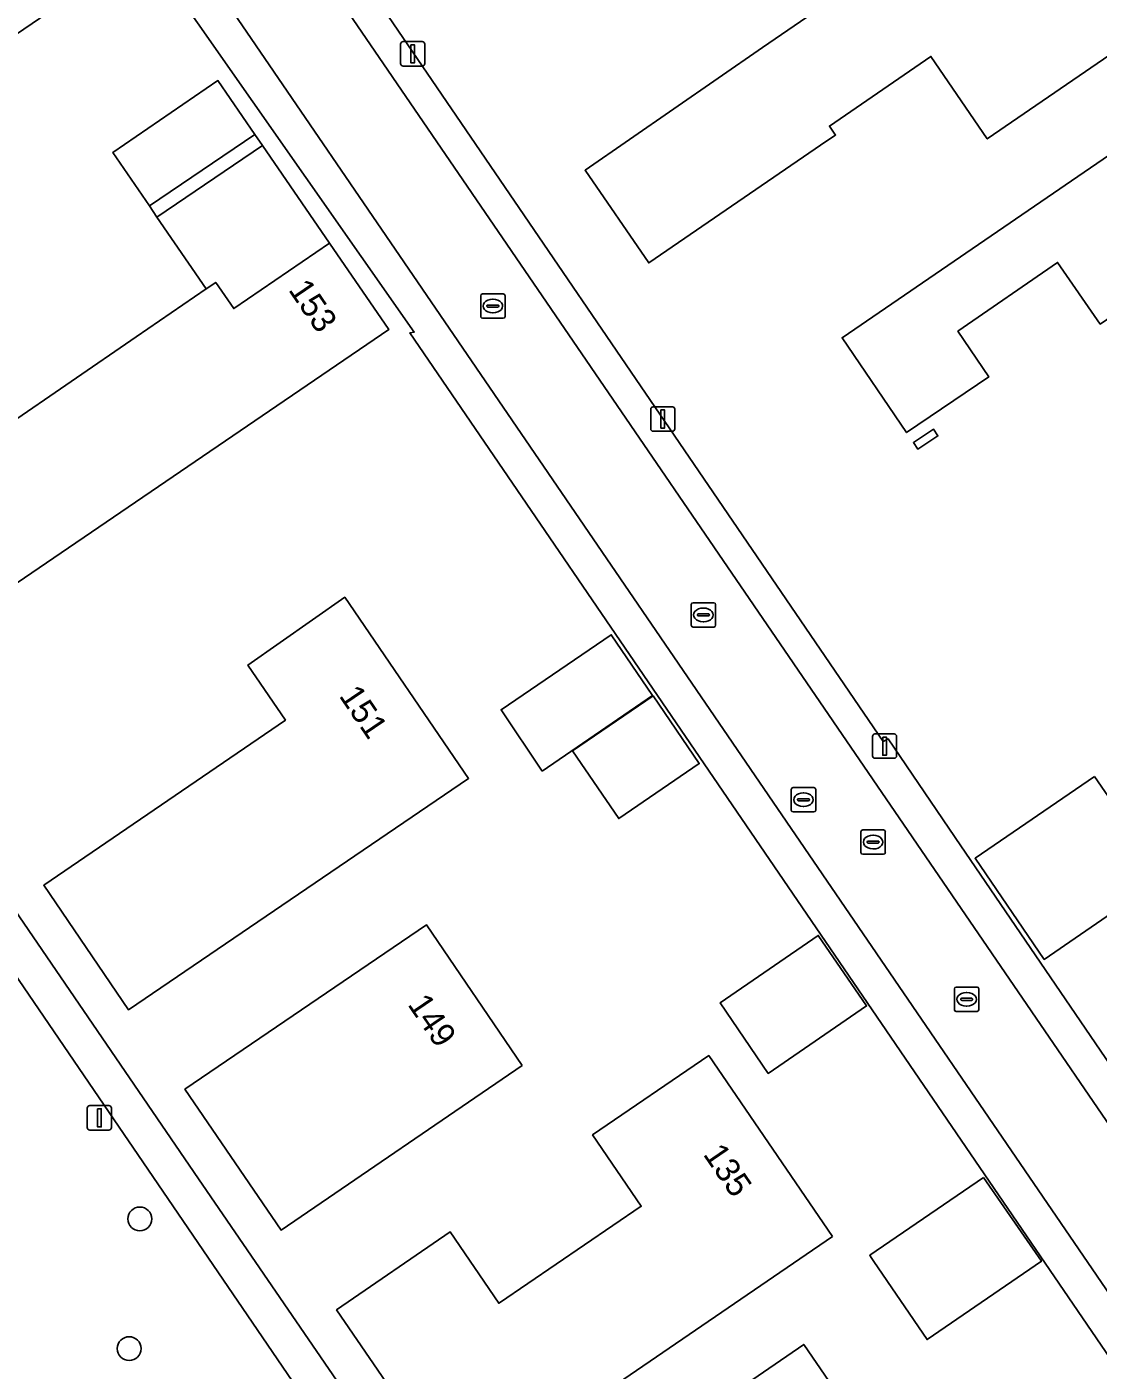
# Model space of a CAD drawing. Extents: x 155275 to 156265, y 382654 to 383635.
# Drawn here: x 155684.7 to 155728.7, y 383396.1 to 383451.3 of the extents above; entities that cross this region are included whole.
import ezdxf

# ---------------------------------------------------------------- set-up
doc = ezdxf.new("R2010")
doc.units = 0
for name, color, linetype in [('IMGEO_Boom', 7, 'Continuous'), ('IMGEO_Erf', 7, 'Continuous'), ('IMGEO_Groenvoorziening', 7, 'Continuous'), ('IMGEO_Kolk', 7, 'Continuous'), ('IMGEO_Lichtmast', 7, 'Continuous'), ('IMGEO_Muur', 7, 'Continuous'), ('IMGEO_Pand', 7, 'Continuous'), ('IMGEO_Pand_nummerreeks', 7, 'Continuous'), ('IMGEO_Pand_overbouw', 7, 'Continuous'), ('IMGEO_Rijbaan_lokaal_open', 7, 'Continuous'), ('IMGEO_Rioolput', 7, 'Continuous'), ('IMGEO_Voetpad_open', 7, 'Continuous')]:
    doc.layers.add(name, color=color, linetype=linetype)

msp = doc.modelspace()

# ---------------------------------------------------------------- linework, layer by layer
at = {"layer": 'IMGEO_Boom'}
for centre in [(155689.376, 383402.348), (155688.939, 383397.026)]:
    msp.add_circle(centre, 0.489, dxfattribs=at)
at = {"layer": 'IMGEO_Erf'}
for points in [[(155734.512, 383465.559), (155725.215, 383479.049), (155698.054, 383460.537), (155694.998, 383458.429), (155719.873, 383421.949), (155720.07, 383422.058), (155723.062, 383417.667), (155735.929, 383398.789), (155735.874, 383398.763), (155746.045, 383383.83), (155750.929, 383387.164), (155776.093, 383404.417), (155774.449, 383406.803)], [(155717.664, 383447.195), (155717.921, 383446.826), (155717.566, 383446.593), (155710.254, 383441.58), (155707.639, 383445.383), (155714.926, 383450.427), (155730.979, 383461.428), (155735.677, 383454.594), (155724.14, 383446.672), (155721.829, 383450.056)], [(155689.573, 383454.56), (155686.888, 383452.74), (155667.515, 383439.536), (155668.209, 383438.49), (155691.786, 383403.993), (155718.509, 383364.995), (155740.511, 383380.044), (155700.458, 383438.718), (155700.636, 383438.742)], [(155722.936, 383438.776), (155724.205, 383436.907), (155720.834, 383434.617), (155718.183, 383438.511), (155730.16, 383446.702), (155731.18, 383445.23), (155736.178, 383448.644), (155736.898, 383447.615), (155737.975, 383448.351), (155740.025, 383445.301), (155741.4, 383446.273), (155743.94, 383442.56), (155738.98, 383439.161), (155738.142, 383440.387), (155733.61, 383437.28), (155731.24, 383440.754), (155728.776, 383439.074), (155727.025, 383441.605)], [(155690.079, 383443.462), (155689.765, 383443.919), (155694.095, 383446.848), (155694.403, 383446.4)], [(155679.736, 383425.316), (155672.745, 383435.523), (155677.369, 383438.682), (155681.21, 383433.051), (155689.226, 383438.545), (155692.1, 383440.515), (155692.487, 383440.78), (155693.23, 383439.71), (155697.156, 383442.397), (155699.592, 383438.854)], [(155721.289, 383433.94), (155721.11, 383434.212), (155721.94, 383434.758), (155722.119, 383434.486)], [(155688.912, 383410.928), (155685.435, 383416.043), (155695.35, 383422.822), (155693.811, 383425.078), (155697.78, 383427.86), (155702.862, 383420.429)], [(155705.886, 383420.729), (155704.198, 383423.246), (155708.718, 383426.323), (155710.408, 383423.826)], [(155709.021, 383418.781), (155707.121, 383421.565), (155710.433, 383423.822), (155712.325, 383421.037)], [(155728.542, 383420.504), (155731.379, 383416.369), (155726.482, 383412.999), (155723.644, 383417.149)], [(155705.066, 383408.643), (155695.167, 383401.89), (155691.222, 383407.672), (155701.133, 383414.424)], [(155713.177, 383411.212), (155717.21, 383413.984), (155719.193, 383411.088), (155715.153, 383408.323)], [(155717.794, 383401.632), (155702.536, 383391.189), (155697.446, 383398.616), (155702.113, 383401.815), (155704.103, 383398.888), (155704.128, 383398.905), (155709.947, 383402.867), (155707.947, 383405.797), (155712.715, 383409.053)], [(155723.99, 383404.045), (155726.361, 383400.612), (155721.673, 383397.397), (155719.492, 383400.604), (155719.381, 383400.767), (155719.32, 383400.857)], [(155716.611, 383397.2), (155720.092, 383392.117), (155713.193, 383387.397), (155715.911, 383383.397), (155710.394, 383379.624), (155710.149, 383379.978), (155710.669, 383380.333), (155708.183, 383383.97), (155705.636, 383387.696), (155708.569, 383389.69), (155707.643, 383391.043)]]:
    msp.add_lwpolyline(points, close=True, dxfattribs=at)
at = {"layer": 'IMGEO_Groenvoorziening'}
msp.add_lwpolyline([(155671.715, 383413.396), (155689.641, 383387.16), (155697.682, 383392.701), (155680.127, 383418.418), (155674.678, 383414.539), (155674.299, 383415.086)], close=True, dxfattribs=at)
at = {"layer": 'IMGEO_Kolk'}
for p, q in [((155703.358, 383439.386), (155703.358, 383440.238)), ((155703.433, 383440.312), (155704.285, 383440.312)), ((155703.846, 383440.092), (155703.871, 383440.092)), ((155704.359, 383440.238), (155704.359, 383439.386)), ((155703.617, 383439.806), (155703.617, 383439.818)), ((155704.055, 383439.769), (155703.657, 383439.769)), ((155703.66, 383439.855), (155704.058, 383439.855)), ((155703.869, 383439.532), (155703.844, 383439.532)), ((155704.101, 383439.818), (155704.101, 383439.806)), ((155704.285, 383439.312), (155703.433, 383439.312)), ((155711.996, 383426.712), (155711.996, 383427.564)), ((155712.071, 383427.638), (155712.923, 383427.638)), ((155712.484, 383427.418), (155712.509, 383427.418)), ((155712.997, 383427.564), (155712.997, 383426.712)), ((155712.255, 383427.132), (155712.255, 383427.144)), ((155712.693, 383427.095), (155712.295, 383427.095)), ((155712.298, 383427.181), (155712.696, 383427.181)), ((155712.507, 383426.858), (155712.482, 383426.858)), ((155712.739, 383427.144), (155712.739, 383427.132)), ((155712.923, 383426.638), (155712.071, 383426.638)), ((155722.794, 383410.937), (155722.794, 383411.789)), ((155722.869, 383411.863), (155723.721, 383411.863)), ((155723.795, 383411.789), (155723.795, 383410.937)), ((155723.053, 383411.357), (155723.053, 383411.369)), ((155723.491, 383411.32), (155723.093, 383411.32)), ((155723.096, 383411.406), (155723.494, 383411.406)), ((155723.282, 383411.643), (155723.307, 383411.643)), ((155723.537, 383411.369), (155723.537, 383411.357)), ((155723.721, 383410.863), (155722.869, 383410.863)), ((155723.305, 383411.083), (155723.28, 383411.083))]:
    msp.add_line(p, q, dxfattribs=at)
for points in [[(155703.358, 383439.386), (155703.358, 383440.238)], [(155703.433, 383440.312), (155704.285, 383440.312)], [(155704.359, 383440.238), (155704.359, 383439.386)], [(155704.285, 383439.312), (155703.433, 383439.312)], [(155711.996, 383426.712), (155711.996, 383427.564)], [(155712.071, 383427.638), (155712.923, 383427.638)], [(155712.997, 383427.564), (155712.997, 383426.712)], [(155712.923, 383426.638), (155712.071, 383426.638)], [(155722.794, 383410.937), (155722.794, 383411.789)], [(155722.869, 383411.863), (155723.721, 383411.863)], [(155723.795, 383411.789), (155723.795, 383410.937)], [(155723.721, 383410.863), (155722.869, 383410.863)]]:
    msp.add_lwpolyline(points, dxfattribs=at)
for centre, radius, start, end in [((155703.435, 383440.236), 0.0765, 91.552, 178.448), ((155703.435, 383440.236), 0.0765, 91.552, 178.448), ((155704.283, 383440.236), 0.0765, 1.552, 88.448), ((155704.283, 383440.236), 0.0765, 1.552, 88.448), ((155703.435, 383439.388), 0.0765, 181.552, 268.448), ((155703.435, 383439.388), 0.0765, 181.552, 268.448), ((155703.657, 383439.815), 0.0403, 85.8775, 175.7526), ((155703.654, 383439.805), 0.0366, 178.938, 274.7102), ((155704.058, 383439.812), 0.043, 264.8664, 352.4533), ((155704.062, 383439.817), 0.0386, 1.7309, 96.639), ((155704.283, 383439.388), 0.0765, 271.552, 358.448), ((155704.283, 383439.388), 0.0765, 271.552, 358.448), ((155712.073, 383427.562), 0.0765, 91.552, 178.448), ((155712.073, 383427.562), 0.0765, 91.552, 178.448), ((155712.921, 383427.562), 0.0765, 1.552, 88.448), ((155712.921, 383427.562), 0.0765, 1.552, 88.448), ((155712.073, 383426.714), 0.0765, 181.552, 268.448), ((155712.073, 383426.714), 0.0765, 181.552, 268.448), ((155712.295, 383427.141), 0.0403, 85.8775, 175.7526), ((155712.292, 383427.131), 0.0366, 178.938, 274.7102), ((155712.696, 383427.138), 0.043, 264.8664, 352.4533), ((155712.7, 383427.143), 0.0386, 1.7309, 96.639), ((155712.921, 383426.714), 0.0765, 271.552, 358.448), ((155712.921, 383426.714), 0.0765, 271.552, 358.448), ((155722.871, 383411.787), 0.0765, 91.552, 178.448), ((155722.871, 383411.787), 0.0765, 91.552, 178.448), ((155723.719, 383411.787), 0.0765, 1.552, 88.448), ((155723.719, 383411.787), 0.0765, 1.552, 88.448), ((155723.093, 383411.366), 0.0403, 85.8775, 175.7526), ((155723.09, 383411.356), 0.0366, 178.938, 274.7102), ((155723.494, 383411.363), 0.043, 264.8664, 352.4533), ((155723.498, 383411.368), 0.0386, 1.7309, 96.639), ((155722.871, 383410.939), 0.0765, 181.552, 268.448), ((155722.871, 383410.939), 0.0765, 181.552, 268.448), ((155723.719, 383410.939), 0.0765, 271.552, 358.448), ((155723.719, 383410.939), 0.0765, 271.552, 358.448)]:
    msp.add_arc(centre, radius, start, end, dxfattribs=at)
for centre, major_axis, ratio, start_param, end_param in [((155703.845, 383439.812), (-0.387, 0.002), 0.722429, 4.712389, 7.853982), ((155703.87, 383439.812), (-0.39, 0.002), 0.717154, 1.570796, 4.712389), ((155712.483, 383427.138), (-0.387, 0.002), 0.722429, 4.712389, 7.853982), ((155712.508, 383427.138), (-0.39, 0.002), 0.717154, 1.570796, 4.712389), ((155723.281, 383411.363), (-0.387, 0.002), 0.722429, 4.712389, 7.853982), ((155723.306, 383411.363), (-0.39, 0.002), 0.717154, 1.570796, 4.712389)]:
    msp.add_ellipse(centre, major_axis=major_axis, ratio=ratio, start_param=start_param, end_param=end_param, dxfattribs=at)
at = {"layer": 'IMGEO_Lichtmast'}
for p, q in [((155700.073, 383449.763), (155700.073, 383450.563)), ((155700.073, 383450.563), (155700.073, 383449.763)), ((155700.173, 383450.663), (155700.963, 383450.663)), ((155700.963, 383450.663), (155700.173, 383450.663)), ((155701.063, 383450.563), (155701.063, 383449.763)), ((155701.063, 383449.763), (155701.063, 383450.563)), ((155700.963, 383449.663), (155700.173, 383449.663)), ((155700.173, 383449.663), (155700.963, 383449.663)), ((155710.334, 383434.777), (155710.334, 383435.577)), ((155710.334, 383435.577), (155710.334, 383434.777)), ((155710.434, 383435.677), (155711.224, 383435.677)), ((155711.224, 383435.677), (155710.434, 383435.677)), ((155711.324, 383435.577), (155711.324, 383434.777)), ((155711.324, 383434.777), (155711.324, 383435.577)), ((155711.224, 383434.677), (155710.434, 383434.677)), ((155710.434, 383434.677), (155711.224, 383434.677)), ((155719.533, 383422.252), (155720.323, 383422.252)), ((155720.323, 383422.252), (155719.533, 383422.252)), ((155719.433, 383421.352), (155719.433, 383422.152)), ((155719.433, 383422.152), (155719.433, 383421.352)), ((155720.423, 383422.152), (155720.423, 383421.352)), ((155720.423, 383421.352), (155720.423, 383422.152)), ((155720.323, 383421.252), (155719.533, 383421.252)), ((155719.533, 383421.252), (155720.323, 383421.252)), ((155687.219, 383406.098), (155687.219, 383406.898)), ((155687.219, 383406.898), (155687.219, 383406.098)), ((155687.319, 383406.998), (155688.109, 383406.998)), ((155688.109, 383406.998), (155687.319, 383406.998)), ((155688.209, 383406.898), (155688.209, 383406.098)), ((155688.209, 383406.098), (155688.209, 383406.898)), ((155688.109, 383405.998), (155687.319, 383405.998)), ((155687.319, 383405.998), (155688.109, 383405.998))]:
    msp.add_line(p, q, dxfattribs=at)
for points in [[(155700.493, 383450.538), (155700.643, 383450.538), (155700.643, 383449.788), (155700.493, 383449.788), (155700.493, 383450.538)], [(155710.754, 383435.552), (155710.904, 383435.552), (155710.904, 383434.802), (155710.754, 383434.802), (155710.754, 383435.552)], [(155719.853, 383422.127), (155720.003, 383422.127), (155720.003, 383421.377), (155719.853, 383421.377), (155719.853, 383422.127)], [(155687.639, 383406.873), (155687.789, 383406.873), (155687.789, 383406.123), (155687.639, 383406.123), (155687.639, 383406.873)]]:
    msp.add_lwpolyline(points, dxfattribs=at)
for centre, start, end in [((155700.173, 383450.563), 90, 180), ((155700.173, 383450.563), 90, 180), ((155700.963, 383450.563), 0, 90), ((155700.963, 383450.563), 360, 90), ((155700.173, 383449.763), 180, 270), ((155700.173, 383449.763), 180, 270), ((155700.963, 383449.763), 270, 0), ((155700.963, 383449.763), 270, 0), ((155710.434, 383435.577), 90, 180), ((155710.434, 383435.577), 90, 180), ((155711.224, 383435.577), 0, 90), ((155711.224, 383435.577), 360, 90), ((155710.434, 383434.777), 180, 270), ((155710.434, 383434.777), 180, 270), ((155711.224, 383434.777), 270, 0), ((155711.224, 383434.777), 270, 0), ((155719.533, 383422.152), 90, 180), ((155719.533, 383422.152), 90, 180), ((155720.323, 383422.152), 0, 90), ((155720.323, 383422.152), 360, 90), ((155719.533, 383421.352), 180, 270), ((155719.533, 383421.352), 180, 270), ((155720.323, 383421.352), 270, 0), ((155720.323, 383421.352), 270, 0), ((155687.319, 383406.898), 90, 180), ((155687.319, 383406.898), 90, 180), ((155688.109, 383406.898), 0, 90), ((155688.109, 383406.898), 360, 90), ((155687.319, 383406.098), 180, 270), ((155687.319, 383406.098), 180, 270), ((155688.109, 383406.098), 270, 0), ((155688.109, 383406.098), 270, 0)]:
    msp.add_arc(centre, 0.1, start, end, dxfattribs=at)
at = {"layer": 'IMGEO_Muur'}
msp.add_lwpolyline([(155694.403, 383446.4), (155694.095, 383446.848), (155689.765, 383443.919), (155690.079, 383443.462)], close=True, dxfattribs=at)
at = {"layer": 'IMGEO_Pand'}
for points in [[(155717.566, 383446.593), (155717.921, 383446.826), (155717.664, 383447.195), (155721.829, 383450.056), (155724.14, 383446.672), (155735.677, 383454.594), (155730.979, 383461.428), (155714.926, 383450.427), (155707.639, 383445.383), (155710.254, 383441.58)], [(155741.4, 383446.273), (155740.025, 383445.301), (155737.975, 383448.351), (155736.898, 383447.615), (155736.178, 383448.644), (155731.18, 383445.23), (155730.16, 383446.702), (155718.183, 383438.511), (155720.834, 383434.617), (155724.205, 383436.907), (155722.936, 383438.776), (155727.025, 383441.605), (155728.776, 383439.074), (155731.24, 383440.754), (155733.61, 383437.28), (155738.142, 383440.387), (155738.98, 383439.161), (155743.94, 383442.56)], [(155697.156, 383442.397), (155693.23, 383439.71), (155692.487, 383440.78), (155692.1, 383440.515), (155689.226, 383438.545), (155681.21, 383433.051), (155677.369, 383438.682), (155672.745, 383435.523), (155679.736, 383425.316), (155699.592, 383438.854)], [(155721.94, 383434.758), (155721.11, 383434.212), (155721.289, 383433.94), (155722.119, 383434.486)], [(155697.78, 383427.86), (155693.811, 383425.078), (155695.35, 383422.822), (155685.435, 383416.043), (155688.912, 383410.928), (155702.862, 383420.429)], [(155705.886, 383420.729), (155710.408, 383423.826), (155708.718, 383426.323), (155704.198, 383423.246)], [(155710.433, 383423.822), (155707.121, 383421.565), (155709.021, 383418.781), (155712.325, 383421.037)], [(155728.542, 383420.504), (155723.644, 383417.149), (155726.482, 383412.999), (155731.379, 383416.369)], [(155705.066, 383408.643), (155701.133, 383414.424), (155691.222, 383407.672), (155695.167, 383401.89)], [(155719.193, 383411.088), (155717.21, 383413.984), (155713.177, 383411.212), (155715.153, 383408.323)], [(155717.794, 383401.632), (155712.715, 383409.053), (155707.947, 383405.797), (155709.947, 383402.867), (155704.128, 383398.905), (155704.103, 383398.888), (155702.113, 383401.815), (155697.446, 383398.616), (155702.536, 383391.189)], [(155723.99, 383404.045), (155719.32, 383400.857), (155719.381, 383400.767), (155719.492, 383400.604), (155721.673, 383397.397), (155726.361, 383400.612)], [(155707.643, 383391.043), (155708.569, 383389.69), (155705.636, 383387.696), (155708.183, 383383.97), (155710.669, 383380.333), (155710.149, 383379.978), (155710.394, 383379.624), (155715.911, 383383.397), (155713.193, 383387.397), (155720.092, 383392.117), (155716.611, 383397.2)]]:
    msp.add_lwpolyline(points, close=True, dxfattribs=at)
at = {"layer": 'IMGEO_Pand_overbouw'}
msp.add_lwpolyline([(155694.403, 383446.4), (155694.095, 383446.848), (155692.579, 383449.065), (155688.271, 383446.119), (155689.765, 383443.919), (155690.079, 383443.462), (155692.1, 383440.515), (155692.487, 383440.78), (155693.23, 383439.71), (155697.156, 383442.397)], close=True, dxfattribs=at)
at = {"layer": 'IMGEO_Rijbaan_lokaal_open'}
for points in [[(155746.215, 383381.223), (155744.93, 383383.103), (155693.961, 383457.69)], [(155689.529, 383457.271), (155690.812, 383455.393), (155741.737, 383380.843), (155743, 383378.994)]]:
    msp.add_lwpolyline(points, dxfattribs=at)
at = {"layer": 'IMGEO_Rioolput'}
for p, q in [((155716.176, 383420.053), (155717.028, 383420.053)), ((155716.101, 383419.127), (155716.101, 383419.979)), ((155716.36, 383419.547), (155716.36, 383419.559)), ((155716.798, 383419.51), (155716.4, 383419.51)), ((155716.403, 383419.596), (155716.801, 383419.596)), ((155716.589, 383419.833), (155716.614, 383419.833)), ((155716.844, 383419.559), (155716.844, 383419.547)), ((155717.102, 383419.979), (155717.102, 383419.127)), ((155717.028, 383419.053), (155716.176, 383419.053)), ((155716.612, 383419.273), (155716.587, 383419.273)), ((155718.958, 383417.388), (155718.958, 383418.24)), ((155719.033, 383418.314), (155719.885, 383418.314)), ((155719.26, 383417.857), (155719.658, 383417.857)), ((155719.446, 383418.094), (155719.471, 383418.094)), ((155719.959, 383418.24), (155719.959, 383417.388)), ((155719.885, 383417.314), (155719.033, 383417.314)), ((155719.217, 383417.808), (155719.217, 383417.82)), ((155719.655, 383417.771), (155719.257, 383417.771)), ((155719.469, 383417.534), (155719.444, 383417.534)), ((155719.701, 383417.82), (155719.701, 383417.808))]:
    msp.add_line(p, q, dxfattribs=at)
for points in [[(155716.176, 383420.053), (155717.028, 383420.053)], [(155716.101, 383419.127), (155716.101, 383419.979)], [(155717.102, 383419.979), (155717.102, 383419.127)], [(155717.028, 383419.053), (155716.176, 383419.053)], [(155718.958, 383417.388), (155718.958, 383418.24)], [(155719.033, 383418.314), (155719.885, 383418.314)], [(155719.959, 383418.24), (155719.959, 383417.388)], [(155719.885, 383417.314), (155719.033, 383417.314)]]:
    msp.add_lwpolyline(points, dxfattribs=at)
for centre, radius, start, end in [((155716.178, 383419.977), 0.0765, 91.552, 178.448), ((155716.178, 383419.977), 0.0765, 91.552, 178.448), ((155717.026, 383419.977), 0.0765, 1.552, 88.448), ((155717.026, 383419.977), 0.0765, 1.552, 88.448), ((155716.4, 383419.556), 0.0403, 85.8775, 175.7526), ((155716.397, 383419.546), 0.0366, 178.938, 274.7102), ((155716.801, 383419.553), 0.043, 264.8664, 352.4533), ((155716.805, 383419.558), 0.0386, 1.7309, 96.639), ((155716.178, 383419.129), 0.0765, 181.552, 268.448), ((155716.178, 383419.129), 0.0765, 181.552, 268.448), ((155717.026, 383419.129), 0.0765, 271.552, 358.448), ((155717.026, 383419.129), 0.0765, 271.552, 358.448), ((155719.035, 383418.238), 0.0765, 91.552, 178.448), ((155719.035, 383418.238), 0.0765, 91.552, 178.448), ((155719.257, 383417.817), 0.0403, 85.8775, 175.7526), ((155719.662, 383417.819), 0.0386, 1.7309, 96.639), ((155719.883, 383418.238), 0.0765, 1.552, 88.448), ((155719.883, 383418.238), 0.0765, 1.552, 88.448), ((155719.035, 383417.39), 0.0765, 181.552, 268.448), ((155719.035, 383417.39), 0.0765, 181.552, 268.448), ((155719.254, 383417.807), 0.0366, 178.938, 274.7102), ((155719.658, 383417.814), 0.043, 264.8664, 352.4533), ((155719.883, 383417.39), 0.0765, 271.552, 358.448), ((155719.883, 383417.39), 0.0765, 271.552, 358.448)]:
    msp.add_arc(centre, radius, start, end, dxfattribs=at)
for centre, major_axis, ratio, start_param, end_param in [((155716.588, 383419.553), (-0.387, 0.002), 0.722429, 4.712389, 7.853982), ((155716.613, 383419.553), (-0.39, 0.002), 0.717154, 1.570796, 4.712389), ((155719.445, 383417.814), (-0.387, 0.002), 0.722429, 4.712389, 7.853982), ((155719.47, 383417.814), (-0.39, 0.002), 0.717154, 1.570796, 4.712389)]:
    msp.add_ellipse(centre, major_axis=major_axis, ratio=ratio, start_param=start_param, end_param=end_param, dxfattribs=at)
at = {"layer": 'IMGEO_Voetpad_open'}
for points in [[(155720.07, 383422.058), (155719.873, 383421.949), (155694.998, 383458.429), (155693.961, 383457.69), (155744.93, 383383.103), (155746.045, 383383.83), (155735.874, 383398.763), (155735.929, 383398.789), (155723.062, 383417.667)], [(155690.812, 383455.393), (155689.573, 383454.56), (155700.636, 383438.742), (155700.458, 383438.718), (155740.511, 383380.044), (155741.737, 383380.843)], [(155689.641, 383387.16), (155671.715, 383413.396), (155674.299, 383415.086), (155674.678, 383414.539), (155680.127, 383418.418), (155697.682, 383392.701)]]:
    msp.add_lwpolyline(points, close=True, dxfattribs=at)
msp.add_lwpolyline([(155718.509, 383364.995), (155691.786, 383403.993), (155668.209, 383438.49)], dxfattribs=at)

# ---------------------------------------------------------------- texts
at = {"layer": 'IMGEO_Pand_nummerreeks'}
for s, rotation, p in [('153', 304.3142, (155695.444, 383440.481)), ('151', 304.171, (155697.521, 383423.817)), ('149', 304.2283, (155700.336, 383411.151)), ('135', 304.3887, (155712.458, 383405.002))]:
    msp.add_text(s, height=1, rotation=rotation, dxfattribs=at).set_placement(p)

doc.saveas('drawing.dxf')
